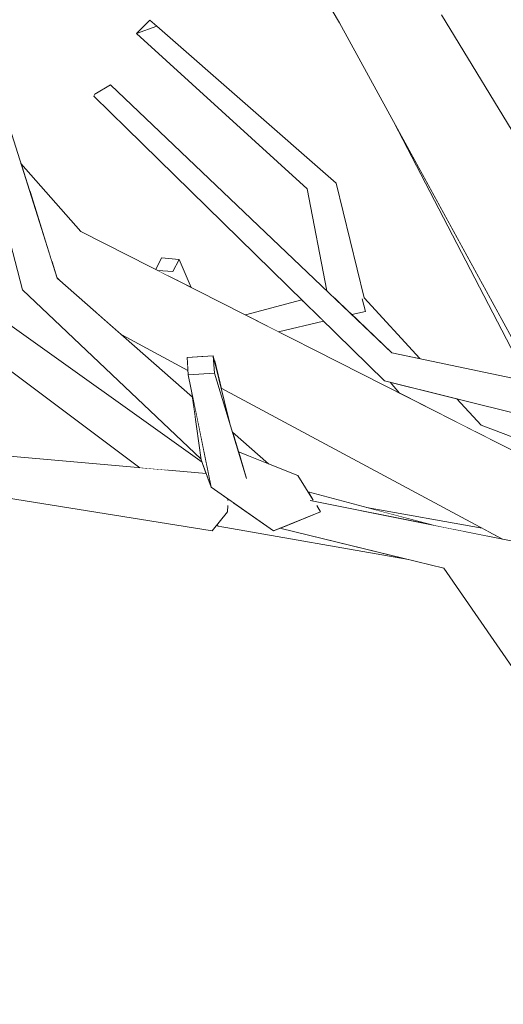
# Model space of a CAD drawing. Extents: x -289599 to -184549, y 66678 to 295474.
# Tile 396 of 656: x -261681 to -261610, y 71573 to 71716. Entities that reach past the tile are written whole.
import ezdxf

# ---------------------------------------------------------------- set-up
doc = ezdxf.new("R2010")
doc.units = 0
doc.header["$MEASUREMENT"] = 0
doc.linetypes.add('Wipeout_Contour', pattern=[1000, 0, -1000])
doc.layers.add('arch drzewa', color=8, linetype='Continuous')
doc.layers.add('arch drzewa_Nr_Pióra__4', color=8, linetype='Continuous', lineweight=9)

msp = doc.modelspace()

# ---------------------------------------------------------------- wipeouts: each hides what was drawn before it
at = {"color": 254, "linetype": 'Wipeout_Contour', "lineweight": 0, "ltscale": 1273892.273915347}
msp.add_wipeout([(-261626.39, 71667.98), (-261627.82, 71665.27), (-261575.63, 71656.99), (-261575.63, 71657.3)], dxfattribs=at).dxf.layer = 'arch drzewa'
at = {"color": 254, "linetype": 'Wipeout_Contour', "lineweight": 0, "ltscale": 1911143.056520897}
msp.add_wipeout([(-261708.6, 71581.54), (-261683.93, 71564.59), (-261680.81, 71564.82), (-261681.34, 71562.81), (-261616.72, 71518.41), (-261704.56, 71584.39)], dxfattribs=at).dxf.layer = 'arch drzewa'

# ---------------------------------------------------------------- next in the draw order: wipeouts: each hides what was drawn before it
at = {"color": 254, "linetype": 'Wipeout_Contour', "lineweight": 0, "ltscale": 955596.783347}
msp.add_wipeout([(-261626.39, 71667.98), (-261667.37, 71706.97), (-261669.62, 71705.62)], dxfattribs=at).dxf.layer = 'arch drzewa'
at = {"color": 254, "linetype": 'Wipeout_Contour', "lineweight": 0, "ltscale": 1273839.238847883}
msp.add_wipeout([(-261575.63, 71656.99), (-261627.82, 71665.27), (-261575.56, 71653.44), (-261575.58, 71653.46)], dxfattribs=at).dxf.layer = 'arch drzewa'

# ---------------------------------------------------------------- next in the draw order: wipeouts: each hides what was drawn before it
at = {"color": 254, "linetype": 'Wipeout_Contour', "lineweight": 0, "ltscale": 1273890.191052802}
msp.add_wipeout([(-261627.82, 71665.27), (-261627.45, 71663.9), (-261575.46, 71653.33), (-261575.56, 71653.44)], dxfattribs=at).dxf.layer = 'arch drzewa'

# ---------------------------------------------------------------- next in the draw order: wipeouts: each hides what was drawn before it
at = {"color": 254, "linetype": 'Wipeout_Contour', "lineweight": 0, "ltscale": 955548.769141}
msp.add_wipeout([(-261669.62, 71705.62), (-261627.82, 71665.27), (-261626.39, 71667.98)], dxfattribs=at).dxf.layer = 'arch drzewa'
at = {"color": 254, "linetype": 'Wipeout_Contour', "lineweight": 0, "ltscale": 955387.366775}
msp.add_wipeout([(-261627.45, 71663.9), (-261572.59, 71650.22), (-261575.46, 71653.33)], dxfattribs=at).dxf.layer = 'arch drzewa'

# ---------------------------------------------------------------- next in the draw order: wipeouts: each hides what was drawn before it
at = {"color": 254, "linetype": 'Wipeout_Contour', "lineweight": 0, "ltscale": 955599.400632}
msp.add_wipeout([(-261627.82, 71665.27), (-261669.62, 71705.62), (-261669.8, 71705.32)], dxfattribs=at).dxf.layer = 'arch drzewa'

# ---------------------------------------------------------------- next in the draw order: wipeouts: each hides what was drawn before it
at = {"color": 254, "linetype": 'Wipeout_Contour', "lineweight": 0, "ltscale": 955548.905049}
msp.add_wipeout([(-261669.8, 71705.32), (-261627.45, 71663.9), (-261627.82, 71665.27)], dxfattribs=at).dxf.layer = 'arch drzewa'

# ---------------------------------------------------------------- next in the draw order: linework, layer by layer
at = {"layer": 'arch drzewa_Nr_Pióra__4', "linetype": 'Continuous'}
for p, q in [((-261667.37, 71706.97), (-261669.62, 71705.62)), ((-261669.62, 71705.62), (-261669.8, 71705.32))]:
    msp.add_line(p, q, dxfattribs=at)

# ---------------------------------------------------------------- next in the draw order: wipeouts: each hides what was drawn before it
at = {"color": 254, "linetype": 'Wipeout_Contour', "lineweight": 0, "ltscale": 2866737.193889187}
msp.add_wipeout([(-261675.89, 71681.25), (-261675.13, 71678.86), (-261674.59, 71678.36), (-261669.47, 71673.86), (-261653.66, 71667.46), (-261652.39, 71667.54), (-261652.23, 71666.89), (-261565.44, 71631.77), (-261671.67, 71685.62)], dxfattribs=at).dxf.layer = 'arch drzewa'

# ---------------------------------------------------------------- next in the draw order: wipeouts: each hides what was drawn before it
at = {"color": 254, "linetype": 'Wipeout_Contour', "lineweight": 0, "ltscale": 955660.58307}
msp.add_wipeout([(-261680.41, 71695.54), (-261679.17, 71691.62), (-261671.67, 71685.62)], dxfattribs=at).dxf.layer = 'arch drzewa'
at = {"color": 254, "linetype": 'Wipeout_Contour', "lineweight": 0, "ltscale": 955645.201932}
msp.add_wipeout([(-261675.13, 71678.86), (-261675.12, 71678.82), (-261674.59, 71678.36)], dxfattribs=at).dxf.layer = 'arch drzewa'
at = {"color": 254, "linetype": 'Wipeout_Contour', "lineweight": 0, "ltscale": 1592659.508615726}
msp.add_wipeout([(-261653.66, 71667.46), (-261669.47, 71673.86), (-261665.73, 71670.58), (-261656.08, 71665.4), (-261656.21, 71667.3)], dxfattribs=at).dxf.layer = 'arch drzewa'
at = {"color": 254, "linetype": 'Wipeout_Contour', "lineweight": 0, "ltscale": 2229342.572841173}
msp.add_wipeout([(-261565.44, 71631.77), (-261652.23, 71666.89), (-261651.23, 71662.81), (-261610.27, 71640.85), (-261608.51, 71640.5), (-261607.68, 71639.46), (-261579.01, 71624.1)], dxfattribs=at).dxf.layer = 'arch drzewa'

# ---------------------------------------------------------------- next in the draw order: wipeouts: each hides what was drawn before it
at = {"color": 254, "linetype": 'Wipeout_Contour', "lineweight": 0, "ltscale": 955652.886512}
msp.add_wipeout([(-261679.17, 71691.62), (-261675.89, 71681.25), (-261671.67, 71685.62)], dxfattribs=at).dxf.layer = 'arch drzewa'
at = {"color": 254, "linetype": 'Wipeout_Contour', "lineweight": 0, "ltscale": 1274151.718151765}
msp.add_wipeout([(-261675.12, 71678.82), (-261680.18, 71677.15), (-261655.02, 71658.73), (-261655.41, 71661.51)], dxfattribs=at).dxf.layer = 'arch drzewa'
at = {"color": 254, "linetype": 'Wipeout_Contour', "lineweight": 0, "ltscale": 2229516.988135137}
msp.add_wipeout([(-261630.23, 71674), (-261632.21, 71673.53), (-261626.39, 71667.98), (-261622.28, 71667.12), (-261630.39, 71675.96), (-261630.72, 71675.81), (-261630.67, 71675.76)], dxfattribs=at).dxf.layer = 'arch drzewa'
at = {"color": 254, "linetype": 'Wipeout_Contour', "lineweight": 0, "ltscale": 1274062.436881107}
msp.add_wipeout([(-261649.59, 71656.4), (-261648.94, 71654.27), (-261646.98, 71652.84), (-261644.32, 71651.78)], dxfattribs=at).dxf.layer = 'arch drzewa'
at = {"color": 254, "linetype": 'Wipeout_Contour', "lineweight": 0, "ltscale": 1274001.06324064}
msp.add_wipeout([(-261620.36, 71642.87), (-261638.58, 71647.73), (-261637.83, 71646.54), (-261638.2, 71646.44)], dxfattribs=at).dxf.layer = 'arch drzewa'
at = {"color": 254, "linetype": 'Wipeout_Contour', "lineweight": 0, "ltscale": 955407.22336}
msp.add_wipeout([(-261588.35, 71615.51), (-261608.51, 71640.5), (-261618.79, 71636.6)], dxfattribs=at).dxf.layer = 'arch drzewa'

# ---------------------------------------------------------------- next in the draw order: wipeouts: each hides what was drawn before it
at = {"color": 254, "linetype": 'Wipeout_Contour', "lineweight": 0, "ltscale": 955681.966125}
msp.add_wipeout([(-261675.12, 71678.82), (-261684.35, 71707.96), (-261688.1, 71707.49)], dxfattribs=at).dxf.layer = 'arch drzewa'
at = {"color": 254, "linetype": 'Wipeout_Contour', "lineweight": 0, "ltscale": 1273948.137991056}
msp.add_wipeout([(-261626.08, 71701.53), (-261607.07, 71664.91), (-261606.29, 71665.32), (-261609.06, 71670.39)], dxfattribs=at).dxf.layer = 'arch drzewa'
at = {"color": 254, "linetype": 'Wipeout_Contour', "lineweight": 0, "ltscale": 955534.306286}
msp.add_wipeout([(-261630.39, 71675.96), (-261634.47, 71692.64), (-261638.73, 71691.85)], dxfattribs=at).dxf.layer = 'arch drzewa'
at = {"color": 254, "linetype": 'Wipeout_Contour', "lineweight": 0, "ltscale": 955599.730984}
msp.add_wipeout([(-261680.18, 71677.15), (-261654.15, 71652.46), (-261655.02, 71658.73)], dxfattribs=at).dxf.layer = 'arch drzewa'
at = {"color": 254, "linetype": 'Wipeout_Contour', "lineweight": 0, "ltscale": 955548.750899}
msp.add_wipeout([(-261646.98, 71652.84), (-261648.94, 71654.27), (-261648.71, 71653.53)], dxfattribs=at).dxf.layer = 'arch drzewa'
at = {"color": 254, "linetype": 'Wipeout_Contour', "lineweight": 0, "ltscale": 1592493.467401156}
msp.add_wipeout([(-261636.75, 71644.82), (-261642.21, 71642.62), (-261608.51, 71640.5), (-261638.21, 71646.45), (-261637.28, 71645.67)], dxfattribs=at).dxf.layer = 'arch drzewa'
at = {"color": 254, "linetype": 'Wipeout_Contour', "lineweight": 0, "ltscale": 1592325.513444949}
msp.add_wipeout([(-261588.35, 71615.51), (-261618.79, 71636.6), (-261608.36, 71621.51), (-261605.97, 71621.98), (-261597.6, 71606.01)], dxfattribs=at).dxf.layer = 'arch drzewa'

# ---------------------------------------------------------------- next in the draw order: wipeouts: each hides what was drawn before it
at = {"color": 254, "linetype": 'Wipeout_Contour', "lineweight": 0, "ltscale": 955602.650425}
msp.add_wipeout([(-261634.47, 71692.64), (-261660.59, 71715.51), (-261663.55, 71714.45)], dxfattribs=at).dxf.layer = 'arch drzewa'
at = {"color": 254, "linetype": 'Wipeout_Contour', "lineweight": 0, "ltscale": 955670.351901}
msp.add_wipeout([(-261688.1, 71707.49), (-261680.18, 71677.15), (-261675.12, 71678.82)], dxfattribs=at).dxf.layer = 'arch drzewa'
at = {"color": 254, "linetype": 'Wipeout_Contour', "lineweight": 0, "ltscale": 2229559.589159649}
msp.add_wipeout([(-261638.73, 71691.85), (-261635.85, 71676.98), (-261635.52, 71676.67), (-261631.79, 71677.61), (-261631.77, 71677.54), (-261630.72, 71675.81), (-261630.39, 71675.96)], dxfattribs=at).dxf.layer = 'arch drzewa'
at = {"color": 254, "linetype": 'Wipeout_Contour', "lineweight": 0, "ltscale": 1274125.44504524}
msp.add_wipeout([(-261658.28, 71679.79), (-261657.41, 71678.4), (-261655.62, 71677.49), (-261657.35, 71681.57)], dxfattribs=at).dxf.layer = 'arch drzewa'
at = {"color": 254, "linetype": 'Wipeout_Contour', "lineweight": 0, "ltscale": 2547705.834830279}
msp.add_wipeout([(-261614.32, 71656.55), (-261600.56, 71649.58), (-261586.74, 71646.55), (-261586.66, 71646.66), (-261586.54, 71646.96), (-261584.62, 71646.08), (-261581.83, 71645.47), (-261613.37, 71657.41)], dxfattribs=at).dxf.layer = 'arch drzewa'
at = {"color": 254, "linetype": 'Wipeout_Contour', "lineweight": 0, "ltscale": 955538.801532}
msp.add_wipeout([(-261640.07, 71650.08), (-261648.71, 71653.53), (-261647.53, 71649.67)], dxfattribs=at).dxf.layer = 'arch drzewa'
at = {"color": 254, "linetype": 'Wipeout_Contour', "lineweight": 0, "ltscale": 1273974.326903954}
msp.add_wipeout([(-261642.68, 71642.43), (-261618.79, 71636.6), (-261608.51, 71640.5), (-261642.21, 71642.62)], dxfattribs=at).dxf.layer = 'arch drzewa'

# ---------------------------------------------------------------- next in the draw order: linework, layer by layer
at = {"layer": 'arch drzewa_Nr_Pióra__4', "linetype": 'Continuous'}
for p, q in [((-261671.67, 71685.62), (-261680.41, 71695.54)), ((-261608.36, 71621.51), (-261618.79, 71636.6))]:
    msp.add_line(p, q, dxfattribs=at)

# ---------------------------------------------------------------- next in the draw order: wipeouts: each hides what was drawn before it
at = {"color": 254, "linetype": 'Wipeout_Contour', "lineweight": 0, "ltscale": 955576.095187}
msp.add_wipeout([(-261663.55, 71714.45), (-261638.73, 71691.85), (-261634.47, 71692.64)], dxfattribs=at).dxf.layer = 'arch drzewa'
at = {"color": 254, "linetype": 'Wipeout_Contour', "lineweight": 0, "ltscale": 955595.948368}
msp.add_wipeout([(-261658.28, 71679.79), (-261657.67, 71678.53), (-261657.41, 71678.4)], dxfattribs=at).dxf.layer = 'arch drzewa'
at = {"color": 254, "linetype": 'Wipeout_Contour', "lineweight": 0, "ltscale": 1274031.931813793}
msp.add_wipeout([(-261631.79, 71677.61), (-261635.4, 71676.56), (-261635.01, 71676.19), (-261631.77, 71677.54)], dxfattribs=at).dxf.layer = 'arch drzewa'
at = {"color": 254, "linetype": 'Wipeout_Contour', "lineweight": 0, "ltscale": 1274063.535652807}
msp.add_wipeout([(-261639.25, 71675.45), (-261647.1, 71673.17), (-261644.9, 71672.06), (-261638.52, 71674.72)], dxfattribs=at).dxf.layer = 'arch drzewa'
at = {"color": 254, "linetype": 'Wipeout_Contour', "lineweight": 0, "ltscale": 955462.084908}
msp.add_wipeout([(-261619.36, 71661.88), (-261613.37, 71657.41), (-261616.92, 71661.28)], dxfattribs=at).dxf.layer = 'arch drzewa'
at = {"color": 254, "linetype": 'Wipeout_Contour', "lineweight": 0, "ltscale": 2229545.352553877}
msp.add_wipeout([(-261647.53, 71649.67), (-261636.75, 71644.82), (-261637.28, 71645.67), (-261638.21, 71646.45), (-261638.2, 71646.44), (-261637.83, 71646.54), (-261640.07, 71650.08)], dxfattribs=at).dxf.layer = 'arch drzewa'
at = {"color": 254, "linetype": 'Wipeout_Contour', "lineweight": 0, "ltscale": 1592428.275456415}
msp.add_wipeout([(-261613.2, 71642.42), (-261630.06, 71645.45), (-261620.37, 71642.87), (-261619.71, 71642.74), (-261612.22, 71641.89)], dxfattribs=at).dxf.layer = 'arch drzewa'
at = {"color": 254, "linetype": 'Wipeout_Contour', "lineweight": 0, "ltscale": 955429.5971}
msp.add_wipeout([(-261610.31, 71640.87), (-261610.34, 71640.87), (-261610.27, 71640.85)], dxfattribs=at).dxf.layer = 'arch drzewa'

# ---------------------------------------------------------------- next in the draw order: wipeouts: each hides what was drawn before it
at = {"color": 254, "linetype": 'Wipeout_Contour', "lineweight": 0, "ltscale": 955635.286269}
msp.add_wipeout([(-261660.59, 71715.51), (-261661.62, 71716.4), (-261663.55, 71714.45)], dxfattribs=at).dxf.layer = 'arch drzewa'
at = {"color": 254, "linetype": 'Wipeout_Contour', "lineweight": 0, "ltscale": 955599.599639}
msp.add_wipeout([(-261660.48, 71679.96), (-261657.67, 71678.53), (-261658.28, 71679.79)], dxfattribs=at).dxf.layer = 'arch drzewa'
at = {"color": 254, "linetype": 'Wipeout_Contour', "lineweight": 0, "ltscale": 1911036.415289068}
msp.add_wipeout([(-261635.01, 71676.19), (-261632.22, 71673.53), (-261630.23, 71674), (-261630.67, 71675.76), (-261630.72, 71675.81), (-261631.77, 71677.54)], dxfattribs=at).dxf.layer = 'arch drzewa'
at = {"color": 254, "linetype": 'Wipeout_Contour', "lineweight": 0, "ltscale": 1274055.092692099}
msp.add_wipeout([(-261644.9, 71672.06), (-261642.9, 71671.04), (-261636.32, 71672.58), (-261638.52, 71674.72)], dxfattribs=at).dxf.layer = 'arch drzewa'
at = {"color": 254, "linetype": 'Wipeout_Contour', "lineweight": 0, "ltscale": 1592452.808014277}
msp.add_wipeout([(-261619.36, 71661.88), (-261626.64, 71663.7), (-261625.28, 71662.11), (-261614.32, 71656.55), (-261613.37, 71657.41)], dxfattribs=at).dxf.layer = 'arch drzewa'
at = {"color": 254, "linetype": 'Wipeout_Contour', "lineweight": 0, "ltscale": 955537.184729}
msp.add_wipeout([(-261647.53, 71649.67), (-261652.69, 71648.4), (-261636.75, 71644.82)], dxfattribs=at).dxf.layer = 'arch drzewa'
at = {"color": 254, "linetype": 'Wipeout_Contour', "lineweight": 0, "ltscale": 1273918.419913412}
msp.add_wipeout([(-261612.22, 71641.89), (-261619.71, 71642.74), (-261610.34, 71640.87), (-261610.31, 71640.87)], dxfattribs=at).dxf.layer = 'arch drzewa'

# ---------------------------------------------------------------- next in the draw order: linework, layer by layer
at = {"layer": 'arch drzewa_Nr_Pióra__4', "linetype": 'Continuous'}
for p, q in [((-261663.55, 71714.45), (-261661.62, 71716.4)), ((-261661.62, 71716.4), (-261660.59, 71715.51)), ((-261660.59, 71715.51), (-261663.55, 71714.45)), ((-261638.73, 71691.85), (-261663.55, 71714.45)), ((-261581.83, 71645.47), (-261613.37, 71657.41))]:
    msp.add_line(p, q, dxfattribs=at)

# ---------------------------------------------------------------- next in the draw order: wipeouts: each hides what was drawn before it
at = {"color": 254, "linetype": 'Wipeout_Contour', "lineweight": 0, "ltscale": 1592669.040240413}
msp.add_wipeout([(-261659.91, 71681.77), (-261660.78, 71680.1), (-261660.48, 71679.96), (-261658.28, 71679.79), (-261657.35, 71681.57)], dxfattribs=at).dxf.layer = 'arch drzewa'
at = {"color": 254, "linetype": 'Wipeout_Contour', "lineweight": 0, "ltscale": 955525.414539}
msp.add_wipeout([(-261631.79, 71677.61), (-261635.52, 71676.67), (-261635.4, 71676.56)], dxfattribs=at).dxf.layer = 'arch drzewa'
at = {"color": 254, "linetype": 'Wipeout_Contour', "lineweight": 0, "ltscale": 1274067.965402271}
msp.add_wipeout([(-261639.5, 71675.69), (-261647.71, 71673.48), (-261647.2, 71673.22), (-261639.41, 71675.59)], dxfattribs=at).dxf.layer = 'arch drzewa'
at = {"color": 254, "linetype": 'Wipeout_Contour', "lineweight": 0, "ltscale": 955515.136447}
msp.add_wipeout([(-261632.22, 71673.53), (-261632.21, 71673.53), (-261630.23, 71674)], dxfattribs=at).dxf.layer = 'arch drzewa'
at = {"color": 254, "linetype": 'Wipeout_Contour', "lineweight": 0, "ltscale": 955531.670314}
msp.add_wipeout([(-261636.75, 71644.82), (-261652.69, 71648.4), (-261643.63, 71642.04)], dxfattribs=at).dxf.layer = 'arch drzewa'

# ---------------------------------------------------------------- next in the draw order: linework, layer by layer
at = {"layer": 'arch drzewa_Nr_Pióra__4', "linetype": 'Continuous'}
for p, q in [((-261635.85, 71676.98), (-261638.73, 71691.85)), ((-261659.91, 71681.77), (-261657.35, 71681.57)), ((-261640.07, 71650.08), (-261637.82, 71646.52)), ((-261637.32, 71645.72), (-261636.75, 71644.82))]:
    msp.add_line(p, q, dxfattribs=at)

# ---------------------------------------------------------------- next in the draw order: wipeouts: each hides what was drawn before it
at = {"color": 254, "linetype": 'Wipeout_Contour', "lineweight": 0, "ltscale": 2229467.395414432}
msp.add_wipeout([(-261624.6, 71716.74), (-261634, 71716.01), (-261591.72, 71660.69), (-261583.75, 71659.01), (-261619.16, 71717.16), (-261624.08, 71716.78), (-261624.36, 71716.52)], dxfattribs=at).dxf.layer = 'arch drzewa'
at = {"color": 254, "linetype": 'Wipeout_Contour', "lineweight": 0, "ltscale": 1274066.916610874}
msp.add_wipeout([(-261639.41, 71675.59), (-261647.2, 71673.22), (-261647.1, 71673.17), (-261639.25, 71675.45)], dxfattribs=at).dxf.layer = 'arch drzewa'
at = {"color": 254, "linetype": 'Wipeout_Contour', "lineweight": 0, "ltscale": 955566.750937}
msp.add_wipeout([(-261655.49, 71662.11), (-261654.14, 71652.37), (-261652.69, 71648.4)], dxfattribs=at).dxf.layer = 'arch drzewa'
at = {"color": 254, "linetype": 'Wipeout_Contour', "lineweight": 0, "ltscale": 1274068.214273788}
msp.add_wipeout([(-261650.26, 71646.54), (-261652.48, 71646.44), (-261649.4, 71646.09), (-261650.26, 71646.7)], dxfattribs=at).dxf.layer = 'arch drzewa'
at = {"color": 254, "linetype": 'Wipeout_Contour', "lineweight": 0, "ltscale": 955523.719804}
msp.add_wipeout([(-261642.68, 71642.43), (-261643.16, 71642.23), (-261641.49, 71642.14)], dxfattribs=at).dxf.layer = 'arch drzewa'

# ---------------------------------------------------------------- next in the draw order: linework, layer by layer
at = {"layer": 'arch drzewa_Nr_Pióra__4', "linetype": 'Continuous'}
for p, q in [((-261639.5, 71675.69), (-261647.71, 71673.48)), ((-261636.32, 71672.58), (-261642.9, 71671.04))]:
    msp.add_line(p, q, dxfattribs=at)

# ---------------------------------------------------------------- next in the draw order: wipeouts: each hides what was drawn before it
at = {"color": 254, "linetype": 'Wipeout_Contour', "lineweight": 0, "ltscale": 955458.955802}
msp.add_wipeout([(-261591.72, 71660.69), (-261634, 71716.01), (-261605.32, 71663.55)], dxfattribs=at).dxf.layer = 'arch drzewa'
at = {"color": 254, "linetype": 'Wipeout_Contour', "lineweight": 0, "ltscale": 955565.753937}
msp.add_wipeout([(-261652.39, 71667.54), (-261652.21, 71664.98), (-261649.97, 71657.66)], dxfattribs=at).dxf.layer = 'arch drzewa'
at = {"color": 254, "linetype": 'Wipeout_Contour', "lineweight": 0, "ltscale": 955550.355792}
msp.add_wipeout([(-261649.4, 71646.09), (-261652.61, 71646.46), (-261649.18, 71645.94)], dxfattribs=at).dxf.layer = 'arch drzewa'

# ---------------------------------------------------------------- next in the draw order: linework, layer by layer
at = {"layer": 'arch drzewa_Nr_Pióra__4', "linetype": 'Continuous'}
for p, q in [((-261583.75, 71659.01), (-261619.16, 71717.16)), ((-261607.07, 71664.91), (-261626.08, 71701.53)), ((-261630.39, 71675.96), (-261634.47, 71692.64)), ((-261630.69, 71675.82), (-261630.23, 71674)), ((-261622.28, 71667.12), (-261630.39, 71675.96)), ((-261630.23, 71674), (-261632.22, 71673.53)), ((-261575.63, 71657.3), (-261626.39, 71667.98)), ((-261572.59, 71650.22), (-261627.45, 71663.9)), ((-261625.28, 71662.11), (-261626.64, 71663.7)), ((-261613.37, 71657.41), (-261616.92, 71661.28))]:
    msp.add_line(p, q, dxfattribs=at)

# ---------------------------------------------------------------- next in the draw order: wipeouts: each hides what was drawn before it
at = {"color": 254, "linetype": 'Wipeout_Contour', "lineweight": 0, "ltscale": 1592597.891828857}
msp.add_wipeout([(-261625.13, 71722.76), (-261653.71, 71749.55), (-261634, 71716.01), (-261624.6, 71716.74), (-261627.53, 71720.55)], dxfattribs=at).dxf.layer = 'arch drzewa'
at = {"color": 254, "linetype": 'Wipeout_Contour', "lineweight": 0, "ltscale": 955564.656093}
msp.add_wipeout([(-261647.53, 71649.67), (-261652.21, 71664.98), (-261656.03, 71664.74)], dxfattribs=at).dxf.layer = 'arch drzewa'
at = {"color": 254, "linetype": 'Wipeout_Contour', "lineweight": 0, "ltscale": 2229609.286542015}
msp.add_wipeout([(-261649.18, 71645.94), (-261652.54, 71646.45), (-261650.28, 71645.67), (-261650.31, 71644.82), (-261651.75, 71643.03), (-261651.67, 71642.72), (-261643.97, 71642.28)], dxfattribs=at).dxf.layer = 'arch drzewa'

# ---------------------------------------------------------------- next in the draw order: linework, layer by layer
at = {"layer": 'arch drzewa_Nr_Pióra__4', "linetype": 'Continuous'}
for p, q in [((-261634, 71716.01), (-261653.71, 71749.55)), ((-261605.32, 71663.55), (-261634, 71716.01)), ((-261634.47, 71692.64), (-261660.59, 71715.51))]:
    msp.add_line(p, q, dxfattribs=at)

# ---------------------------------------------------------------- next in the draw order: wipeouts: each hides what was drawn before it
at = {"color": 254, "linetype": 'Wipeout_Contour', "lineweight": 0, "ltscale": 955560.718667}
msp.add_wipeout([(-261656.03, 71664.74), (-261652.69, 71648.4), (-261647.53, 71649.67)], dxfattribs=at).dxf.layer = 'arch drzewa'
at = {"color": 254, "linetype": 'Wipeout_Contour', "lineweight": 0, "ltscale": 1911039.920329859}
msp.add_wipeout([(-261643.97, 71642.28), (-261651.67, 71642.72), (-261623.94, 71637.85), (-261641.49, 71642.14), (-261643.16, 71642.23), (-261643.63, 71642.04)], dxfattribs=at).dxf.layer = 'arch drzewa'

# ---------------------------------------------------------------- next in the draw order: linework, layer by layer
at = {"layer": 'arch drzewa_Nr_Pióra__4', "linetype": 'Continuous'}
for p, q in [((-261644.32, 71651.78), (-261649.59, 71656.4)), ((-261640.07, 71650.08), (-261648.71, 71653.53)), ((-261620.37, 71642.87), (-261638.58, 71647.73)), ((-261608.51, 71640.5), (-261638.26, 71646.46)), ((-261636.75, 71644.82), (-261643.63, 71642.04)), ((-261613.2, 71642.42), (-261630.06, 71645.45)), ((-261618.79, 71636.6), (-261642.68, 71642.43))]:
    msp.add_line(p, q, dxfattribs=at)

# ---------------------------------------------------------------- next in the draw order: wipeouts: each hides what was drawn before it
at = {"color": 254, "linetype": 'Wipeout_Contour', "lineweight": 0, "ltscale": 1274101.273163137}
msp.add_wipeout([(-261656.03, 71664.74), (-261652.21, 71664.98), (-261652.39, 71667.54), (-261656.21, 71667.3)], dxfattribs=at).dxf.layer = 'arch drzewa'
at = {"color": 254, "linetype": 'Wipeout_Contour', "lineweight": 0, "ltscale": 955551.63636}
msp.add_wipeout([(-261651.88, 71642.88), (-261651.67, 71642.72), (-261651.75, 71643.03)], dxfattribs=at).dxf.layer = 'arch drzewa'

# ---------------------------------------------------------------- next in the draw order: linework, layer by layer
at = {"layer": 'arch drzewa_Nr_Pióra__4', "linetype": 'Continuous'}
for p, q in [((-261652.39, 71667.54), (-261652.21, 71664.98)), ((-261649.97, 71657.66), (-261652.39, 71667.54))]:
    msp.add_line(p, q, dxfattribs=at)

# ---------------------------------------------------------------- next in the draw order: wipeouts: each hides what was drawn before it
at = {"color": 254, "linetype": 'Wipeout_Contour', "lineweight": 0, "ltscale": 1274181.482078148}
msp.add_wipeout([(-261694.14, 71680.68), (-261697.97, 71678.82), (-261653.83, 71651.52), (-261654.02, 71652.04)], dxfattribs=at).dxf.layer = 'arch drzewa'

# ---------------------------------------------------------------- next in the draw order: linework, layer by layer
at = {"layer": 'arch drzewa_Nr_Pióra__4', "linetype": 'Continuous'}
for p, q in [((-261660.78, 71680.1), (-261659.91, 71681.77)), ((-261657.35, 71681.57), (-261658.28, 71679.79)), ((-261658.28, 71679.79), (-261660.48, 71679.96))]:
    msp.add_line(p, q, dxfattribs=at)

# ---------------------------------------------------------------- next in the draw order: wipeouts: each hides what was drawn before it
at = {"color": 254, "linetype": 'Wipeout_Contour', "lineweight": 0, "ltscale": 1592661.039873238}
msp.add_wipeout([(-261697.97, 71678.82), (-261658.76, 71650.84), (-261654.16, 71650.44), (-261653.41, 71650.37), (-261653.83, 71651.52)], dxfattribs=at).dxf.layer = 'arch drzewa'

# ---------------------------------------------------------------- next in the draw order: linework, layer by layer
at = {"layer": 'arch drzewa_Nr_Pióra__4', "linetype": 'Continuous'}
for p, q in [((-261655.62, 71677.49), (-261657.35, 71681.57)), ((-261656.21, 71667.3), (-261652.39, 71667.54)), ((-261656.03, 71664.74), (-261656.21, 71667.3)), ((-261652.21, 71664.98), (-261656.03, 71664.74))]:
    msp.add_line(p, q, dxfattribs=at)

# ---------------------------------------------------------------- next in the draw order: wipeouts: each hides what was drawn before it
at = {"color": 254, "linetype": 'Wipeout_Contour', "lineweight": 0, "ltscale": 1274193.390099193}
msp.add_wipeout([(-261697.97, 71678.82), (-261697.86, 71677.15), (-261659.13, 71650.88), (-261658.76, 71650.84)], dxfattribs=at).dxf.layer = 'arch drzewa'

# ---------------------------------------------------------------- next in the draw order: linework, layer by layer
at = {"layer": 'arch drzewa_Nr_Pióra__4', "linetype": 'Continuous'}
for p, q in [((-261675.12, 71678.82), (-261684.35, 71707.96)), ((-261674.59, 71678.36), (-261675.13, 71678.86))]:
    msp.add_line(p, q, dxfattribs=at)

# ---------------------------------------------------------------- next in the draw order: wipeouts: each hides what was drawn before it
at = {"color": 254, "linetype": 'Wipeout_Contour', "lineweight": 0, "ltscale": 955627.100359}
msp.add_wipeout([(-261697.86, 71677.15), (-261663.08, 71651.23), (-261659.13, 71650.88)], dxfattribs=at).dxf.layer = 'arch drzewa'

# ---------------------------------------------------------------- next in the draw order: linework, layer by layer
at = {"layer": 'arch drzewa_Nr_Pióra__4', "linetype": 'Continuous'}
for p, q in [((-261680.18, 71677.15), (-261688.1, 71707.49)), ((-261626.39, 71667.98), (-261667.37, 71706.97)), ((-261627.45, 71663.9), (-261669.8, 71705.32)), ((-261655.41, 71661.51), (-261675.12, 71678.82)), ((-261656.08, 71665.4), (-261665.73, 71670.58))]:
    msp.add_line(p, q, dxfattribs=at)

# ---------------------------------------------------------------- next in the draw order: wipeouts: each hides what was drawn before it
at = {"color": 254, "linetype": 'Wipeout_Contour', "lineweight": 0, "ltscale": 1274154.528518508}
msp.add_wipeout([(-261690.64, 71649.67), (-261653.29, 71650.05), (-261653.41, 71650.37), (-261690.27, 71653.64)], dxfattribs=at).dxf.layer = 'arch drzewa'

# ---------------------------------------------------------------- next in the draw order: linework, layer by layer
at = {"layer": 'arch drzewa_Nr_Pióra__4', "linetype": 'Continuous'}
for p, q in [((-261654.02, 71652.04), (-261694.14, 71680.68)), ((-261663.08, 71651.23), (-261697.86, 71677.15)), ((-261654.15, 71652.46), (-261680.18, 71677.15)), ((-261654.14, 71652.37), (-261655.49, 71662.11))]:
    msp.add_line(p, q, dxfattribs=at)

# ---------------------------------------------------------------- next in the draw order: wipeouts: each hides what was drawn before it
at = {"color": 254, "linetype": 'Wipeout_Contour', "lineweight": 0, "ltscale": 3185222.192938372}
msp.add_wipeout([(-261653.29, 71650.05), (-261690.64, 71649.67), (-261650.31, 71644.82), (-261650.28, 71645.67), (-261652.54, 71646.45), (-261652.61, 71646.46), (-261652.48, 71646.44), (-261650.26, 71646.54), (-261650.26, 71646.7), (-261652.69, 71648.4)], dxfattribs=at).dxf.layer = 'arch drzewa'

# ---------------------------------------------------------------- next in the draw order: wipeouts: each hides what was drawn before it
at = {"color": 254, "linetype": 'Wipeout_Contour', "lineweight": 0, "ltscale": 955630.046306}
msp.add_wipeout([(-261650.31, 71644.82), (-261690.64, 71649.67), (-261692.17, 71648.4)], dxfattribs=at).dxf.layer = 'arch drzewa'

# ---------------------------------------------------------------- next in the draw order: linework, layer by layer
at = {"layer": 'arch drzewa_Nr_Pióra__4', "linetype": 'Continuous'}
for p, q in [((-261647.53, 71649.67), (-261652.21, 71664.98)), ((-261653.41, 71650.37), (-261690.27, 71653.64))]:
    msp.add_line(p, q, dxfattribs=at)

# ---------------------------------------------------------------- next in the draw order: wipeouts: each hides what was drawn before it
at = {"color": 254, "linetype": 'Wipeout_Contour', "lineweight": 0, "ltscale": 955592.065981}
msp.add_wipeout([(-261650.31, 71644.82), (-261692.17, 71648.4), (-261652.56, 71642.04)], dxfattribs=at).dxf.layer = 'arch drzewa'

# ---------------------------------------------------------------- next in the draw order: linework, layer by layer
at = {"layer": 'arch drzewa_Nr_Pióra__4', "linetype": 'Continuous'}
for p, q in [((-261565.44, 71631.77), (-261671.67, 71685.62)), ((-261652.69, 71648.4), (-261656.03, 71664.74)), ((-261610.27, 71640.85), (-261651.23, 71662.81)), ((-261652.69, 71648.4), (-261654.14, 71652.37)), ((-261652.56, 71642.04), (-261692.17, 71648.4)), ((-261643.63, 71642.04), (-261652.69, 71648.4)), ((-261650.28, 71645.72), (-261650.31, 71644.82)), ((-261650.26, 71646.7), (-261650.26, 71646.46)), ((-261650.31, 71644.82), (-261652.56, 71642.04)), ((-261651.67, 71642.72), (-261651.88, 71642.88)), ((-261623.94, 71637.85), (-261651.67, 71642.72))]:
    msp.add_line(p, q, dxfattribs=at)

doc.saveas('drawing.dxf')
